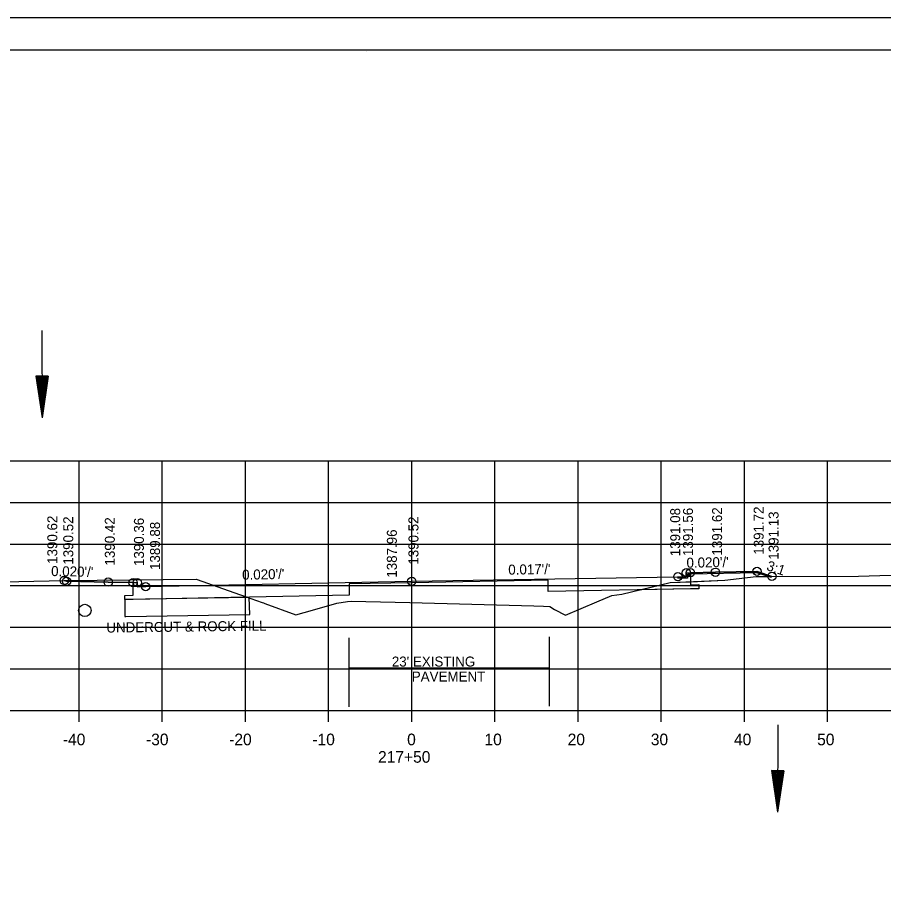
# Model space of a CAD drawing. Extents: x 1374311 to 1383814, y 384102 to 406278.
# Drawn here: x 1382592.6 to 1382696.8, y 405320.5 to 405425.1 of the extents above; entities that cross this region are included whole.
import ezdxf

# ---------------------------------------------------------------- set-up
doc = ezdxf.new("R2010")
doc.units = 0
for name, color, linetype in [('R_Axis', 7, 'Continuous'), ('R_Axis Annot', 7, 'Continuous'), ('R_Border', 7, 'Continuous'), ('R_Draft', 7, 'Continuous'), ('R_Exist Surface', 7, 'Continuous'), ('R_Fin Surface', 7, 'Continuous'), ('R_Grid', 7, 'Continuous'), ('R_No Plot', 7, 'Continuous'), ('R_Water', 7, 'Continuous'), ('R_Xsect Elev', 7, 'Continuous'), ('R_Xsect Slope', 7, 'Continuous')]:
    doc.layers.add(name, color=color, linetype=linetype)

msp = doc.modelspace()

# ---------------------------------------------------------------- linework, layer by layer
at = {"layer": 'R_Axis'}
for p, q in [((1382500.07, 405341.73), (1382780.07, 405341.73)), ((1382600.07, 405340.33), (1382600.07, 405341.73)), ((1382610.07, 405340.33), (1382610.07, 405341.73)), ((1382620.07, 405340.33), (1382620.07, 405341.73)), ((1382630.07, 405340.33), (1382630.07, 405341.73)), ((1382640.07, 405340.33), (1382640.07, 405341.73)), ((1382650.07, 405340.33), (1382650.07, 405341.73)), ((1382660.07, 405340.33), (1382660.07, 405341.73)), ((1382670.07, 405340.33), (1382670.07, 405341.73)), ((1382680.07, 405340.33), (1382680.07, 405341.73)), ((1382690.07, 405340.33), (1382690.07, 405341.73))]:
    msp.add_line(p, q, dxfattribs=at)
at = {"layer": 'R_Border'}
for p, q in [((1382482.07, 405421.19), (1382798.25, 405421.19)), ((1382634.59, 405420.93), (1382634.59, 405420.93)), ((1382634.59, 405420.93), (1382634.59, 405420.93))]:
    msp.add_line(p, q, dxfattribs=at)
at = {"layer": 'R_Draft'}
for p, q in [((1382594.86, 405381.91), (1382595.63, 405376.91)), ((1382596.36, 405381.91), (1382594.86, 405381.91)), ((1382594.99, 405381.91), (1382595.62, 405377.74)), ((1382595.12, 405381.91), (1382595.62, 405378.6)), ((1382595.24, 405381.91), (1382595.62, 405379.43)), ((1382595.37, 405381.91), (1382595.62, 405380.28)), ((1382595.5, 405381.91), (1382595.62, 405381.12)), ((1382595.86, 405381.91), (1382595.62, 405380.28)), ((1382596.11, 405381.91), (1382595.62, 405378.6)), ((1382596.24, 405381.91), (1382595.62, 405377.74)), ((1382595.99, 405381.91), (1382595.62, 405379.43)), ((1382595.73, 405381.91), (1382595.62, 405381.12)), ((1382596.36, 405381.91), (1382595.63, 405376.91)), ((1382683.32, 405334.48), (1382684.06, 405329.48)), ((1382684.82, 405334.47), (1382683.32, 405334.48)), ((1382683.44, 405334.48), (1382684.06, 405330.31)), ((1382683.57, 405334.48), (1382684.06, 405331.17)), ((1382683.69, 405334.48), (1382684.06, 405332)), ((1382683.82, 405334.48), (1382684.06, 405332.85)), ((1382683.95, 405334.48), (1382684.07, 405333.69)), ((1382684.82, 405334.47), (1382684.06, 405329.48)), ((1382684.31, 405334.47), (1382684.06, 405332.85)), ((1382684.56, 405334.47), (1382684.06, 405331.17)), ((1382684.69, 405334.47), (1382684.06, 405330.31)), ((1382684.44, 405334.47), (1382684.06, 405332)), ((1382684.18, 405334.47), (1382684.07, 405333.69))]:
    msp.add_line(p, q, dxfattribs=at)
at = {"layer": 'R_Exist Surface'}
msp.add_lwpolyline([(1382577.47, 405356.82), (1382592.82, 405357.24), (1382598.25, 405357.35), (1382614.14, 405357.52), (1382614.25, 405357.48), (1382617.97, 405356.16), (1382622.07, 405354.72), (1382622.22, 405354.66), (1382622.39, 405354.6), (1382626.13, 405353.2), (1382628.11, 405353.8), (1382631.07, 405354.64), (1382632.32, 405354.82), (1382632.76, 405354.88), (1382639.84, 405354.7), (1382654.73, 405354.29), (1382655.9, 405354.26), (1382656.65, 405354.23), (1382657.24, 405353.87), (1382658.55, 405353.18), (1382662.33, 405354.8), (1382664.11, 405355.53), (1382665.33, 405355.7), (1382671.12, 405357.09), (1382677.69, 405357.37), (1382681.47, 405357.85), (1382693.77, 405357.87), (1382696.33, 405357.96), (1382720.21, 405358.33)], dxfattribs=at)
at = {"layer": 'R_Fin Surface'}
for p, q in [((1382620.5, 405355.32), (1382605.57, 405355.06)), ((1382605.57, 405355.06), (1382605.57, 405355.06)), ((1382605.57, 405355.06), (1382605.57, 405355.06)), ((1382605.57, 405355.06), (1382605.58, 405353.02)), ((1382620.58, 405353.27), (1382620.5, 405355.32)), ((1382620.5, 405355.32), (1382620.5, 405355.32)), ((1382605.58, 405353.02), (1382605.68, 405353.02)), ((1382605.68, 405353.02), (1382620.58, 405353.27))]:
    msp.add_line(p, q, dxfattribs=at)
for points in [[(1382598.27, 405357.35), (1382598.56, 405357.25), (1382598.56, 405357.25), (1382603.55, 405357.15), (1382603.56, 405357.15), (1382606.56, 405357.09), (1382606.56, 405357.09), (1382606.56, 405357.09), (1382607.06, 405357.09), (1382607.07, 405356.59), (1382607.07, 405356.59), (1382608.07, 405356.61), (1382608.07, 405356.61), (1382640.02, 405357.25), (1382640.07, 405357.25), (1382672.02, 405357.81), (1382672.07, 405357.81), (1382672.07, 405357.81), (1382673.07, 405357.79), (1382673.08, 405358.29), (1382673.08, 405358.29), (1382673.58, 405358.29), (1382673.58, 405358.29), (1382676.58, 405358.35), (1382676.58, 405358.35), (1382681.57, 405358.45), (1382681.58, 405358.45), (1382681.58, 405358.45), (1382683.37, 405357.85)], [(1382673.58, 405358.29), (1382673.59, 405356.82), (1382674.59, 405356.85), (1382674.58, 405356.35), (1382673.58, 405356.34), (1382656.47, 405356.02), (1382656.47, 405357.38), (1382640.07, 405357.08), (1382632.53, 405356.94), (1382632.53, 405355.59), (1382606.56, 405355.08), (1382605.56, 405355.06), (1382605.57, 405355.56), (1382606.57, 405355.57), (1382606.56, 405357.09)], [(1382683.32, 405357.69), (1382681.56, 405358.28), (1382673.58, 405358.12), (1382673.25, 405358.12), (1382673.24, 405357.62), (1382672.07, 405357.64), (1382672.03, 405357.64)]]:
    msp.add_lwpolyline(points, dxfattribs=at)
at = {"layer": 'R_Grid'}
for p, q in [((1382500.07, 405371.73), (1382780.07, 405371.73)), ((1382600.07, 405341.73), (1382600.07, 405371.73)), ((1382610.07, 405341.73), (1382610.07, 405371.73)), ((1382620.07, 405341.73), (1382620.07, 405371.73)), ((1382630.07, 405341.73), (1382630.07, 405371.73)), ((1382640.07, 405341.73), (1382640.07, 405371.73)), ((1382650.07, 405341.73), (1382650.07, 405371.73)), ((1382660.07, 405341.73), (1382660.07, 405371.73)), ((1382670.07, 405341.73), (1382670.07, 405371.73)), ((1382680.07, 405341.73), (1382680.07, 405371.73)), ((1382690.07, 405341.73), (1382690.07, 405371.73)), ((1382500.07, 405366.73), (1382780.07, 405366.73)), ((1382500.07, 405361.73), (1382780.07, 405361.73)), ((1382500.07, 405356.73), (1382780.07, 405356.73)), ((1382500.07, 405351.73), (1382780.07, 405351.73)), ((1382500.07, 405346.73), (1382780.07, 405346.73)), ((1382500.07, 405341.73), (1382780.07, 405341.73))]:
    msp.add_line(p, q, dxfattribs=at)
at = {"layer": 'R_No Plot'}
msp.add_line((1382469.67, 405425.08), (1382803, 405425.08), dxfattribs=at)
for points in [[(1382469.66, 405425.08), (1382803, 405425.08), (1382803, 405211.74), (1382469.66, 405211.74)], [(1382715.99, 405421.19), (1382715.99, 405411.31), (1382751.72, 405411.31), (1382751.72, 405408.39), (1382774.92, 405408.39), (1382774.92, 405384.05), (1382798.25, 405384.05), (1382798.25, 405215.73), (1382482.07, 405215.73), (1382482.07, 405421.19)], [(1382673.59, 405357.19), (1382677.69, 405357.37), (1382681.47, 405357.85), (1382683.37, 405357.85), (1382681.58, 405358.45), (1382681.58, 405358.45), (1382681.57, 405358.45), (1382676.58, 405358.35), (1382676.58, 405358.35), (1382673.58, 405358.29)], [(1382598.27, 405357.35), (1382614.14, 405357.52), (1382614.25, 405357.48), (1382617.97, 405356.16), (1382620.26, 405355.35), (1382606.56, 405355.08), (1382605.56, 405355.06), (1382605.57, 405355.56), (1382606.57, 405355.57), (1382606.56, 405357.09), (1382606.56, 405357.09), (1382603.56, 405357.15), (1382603.55, 405357.15), (1382598.56, 405357.25)], [(1382667.56, 405356.23), (1382671.12, 405357.09), (1382673.59, 405357.19), (1382673.59, 405356.82), (1382674.59, 405356.85), (1382674.58, 405356.35), (1382673.58, 405356.34)]]:
    msp.add_lwpolyline(points, close=True, dxfattribs=at)
for centre in [(1382673.08, 405358.29), (1382673.08, 405358.29), (1382673.08, 405358.29), (1382673.58, 405358.29), (1382673.58, 405358.29), (1382676.58, 405358.35), (1382676.58, 405358.35), (1382676.58, 405358.35), (1382681.58, 405358.45), (1382681.58, 405358.45), (1382681.58, 405358.45), (1382598.27, 405357.35), (1382598.27, 405357.35), (1382598.27, 405357.35), (1382598.56, 405357.25), (1382598.56, 405357.25), (1382598.56, 405357.25), (1382640.07, 405357.25), (1382640.07, 405357.25), (1382640.07, 405357.25), (1382672.07, 405357.81), (1382672.07, 405357.81), (1382672.07, 405357.81), (1382683.37, 405357.85), (1382683.37, 405357.85), (1382683.37, 405357.85), (1382603.56, 405357.15), (1382603.56, 405357.15), (1382603.56, 405357.15), (1382606.56, 405357.09), (1382606.56, 405357.09), (1382607.06, 405357.09), (1382607.06, 405357.09), (1382607.06, 405357.09), (1382608.07, 405356.61), (1382608.07, 405356.61), (1382608.07, 405356.61)]:
    msp.add_circle(centre, 0.5, dxfattribs=at)
at = {"layer": 'R_Water'}
for p, q in [((1382595.6, 405387.41), (1382595.63, 405376.91)), ((1382632.52, 405342.15), (1382632.52, 405350.47)), ((1382656.61, 405342.24), (1382656.61, 405350.57)), ((1382632.52, 405346.83), (1382656.61, 405346.83)), ((1382684.08, 405339.98), (1382684.06, 405329.48))]:
    msp.add_line(p, q, dxfattribs=at)
msp.add_circle((1382600.75, 405353.75), 0.75, dxfattribs=at)

# ---------------------------------------------------------------- texts
at = {"layer": 'R_Axis Annot'}
for s, p in [('-40', (1382598.11, 405337.53)), ('-30', (1382608.11, 405337.53)), ('-20', (1382618.11, 405337.53)), ('-10', (1382628.11, 405337.53)), ('0', (1382639.51, 405337.53)), ('10', (1382648.81, 405337.53)), ('20', (1382658.81, 405337.53)), ('30', (1382668.81, 405337.53)), ('40', (1382678.81, 405337.53)), ('50', (1382688.81, 405337.53)), ('217+50', (1382636.01, 405335.43))]:
    msp.add_text(s, height=1.4, dxfattribs=at).set_placement(p)
at = {"layer": 'R_Fin Surface'}
msp.add_text('UNDERCUT & ROCK FILL', height=1.2, rotation=0.7257, dxfattribs=at).set_placement((1382603.35, 405351.08))
at = {"layer": 'R_Water'}
for s, p in [("23' EXISTING ", (1382637.67, 405347)), ('PAVEMENT', (1382640.07, 405345.2))]:
    msp.add_text(s, height=1.2, dxfattribs=at).set_placement(p)
at = {"layer": 'R_Xsect Elev'}
for s, p in [('1391.62', (1382677.38, 405360.35)), ('1391.72', (1382682.38, 405360.45)), ('1390.62', (1382597.44, 405359.35)), ('1391.08', (1382672.34, 405360.27)), ('1391.56', (1382673.88, 405360.29)), ('1391.13', (1382684.17, 405359.85)), ('1390.52', (1382599.36, 405359.25)), ('1390.42', (1382604.36, 405359.15)), ('1390.36', (1382607.86, 405359.09)), ('1389.88', (1382609.79, 405358.61)), ('1390.52', (1382640.87, 405359.25)), ('1387.96', (1382638.27, 405357.69))]:
    msp.add_text(s, height=1.2, rotation=90, dxfattribs=at).set_placement(p)
at = {"layer": 'R_Xsect Slope'}
for s, rotation, p in [("0.020'/'", 1.1458, (1382673.11, 405358.88)), ("0.020'/'", 358.8542, (1382596.69, 405357.89)), ("0.020'/'", 1.1458, (1382619.68, 405357.44)), ("0.017'/'", 1.0005, (1382651.68, 405358.05)), ('3:1', 341.5651, (1382682.63, 405358.63))]:
    msp.add_text(s, height=1.2, rotation=rotation, dxfattribs=at).set_placement(p)

doc.saveas('drawing.dxf')
